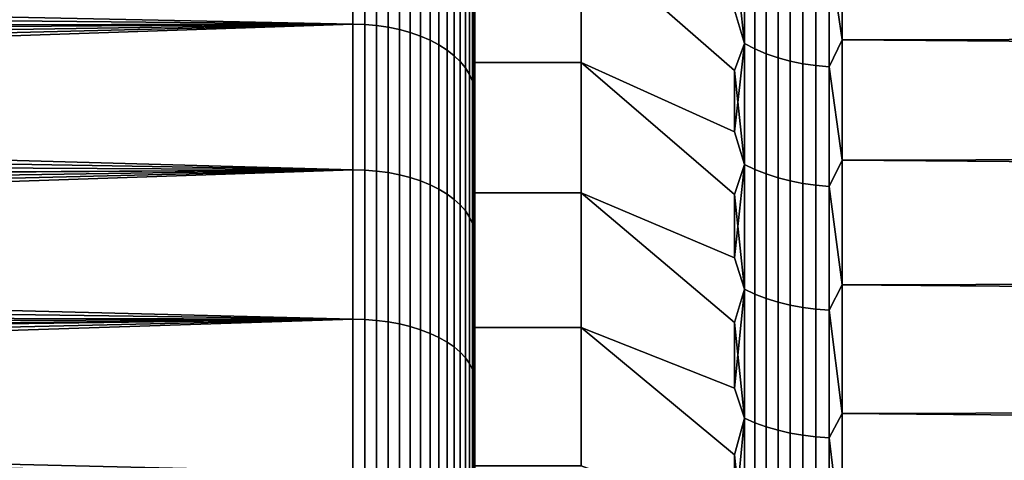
# Model space of a CAD drawing. Header units: metres. Extents: x -32 to 117, y -314 to 32.
# Tile 287 of 380: x 52.51 to 58.98, y 13.41 to 16.3. Entities that reach past the tile are written whole.
import ezdxf

# ---------------------------------------------------------------- set-up
doc = ezdxf.new("R2010")
doc.units = ezdxf.units.M
doc.layers.add('solid_24_501_064_XXX', color=7, linetype='CONTINUOUS')

msp = doc.modelspace()

# ---------------------------------------------------------------- linework, layer by layer
at = {"layer": 'solid_24_501_064_XXX'}
for points in [[(55.5, 16.846998, 32.857704), (55.5, 16.019812, 32.160271), (55.5, 18.628088, 32.179993), (55.5, 19.039337, 32.574673)], [(55.5, 16.846998, 71.142296), (55.5, 18.628136, 71.819962), (55.5, 18.208504, 72.206154), (55.5, 16.019812, 71.839729)], [(55.5, 16.019812, 32.160271), (55.5, 18.208456, 31.793804), (55.5, 18.628088, 32.179993)], [(55.5, 16.019812, 71.839729), (55.5, 18.208504, 72.206154), (55.5, 17.781036, 72.583344), (55.5, 15.162939, 72.502052)], [(55.5, 16.019812, 32.160271), (55.5, 15.162939, 31.49795), (55.5, 17.780989, 31.416611), (55.5, 18.208456, 31.793804)], [(55.5, 15.162939, 72.502052), (55.5, 17.781036, 72.583344), (55.5, 17.346195, 72.951118)], [(55.5, 15.162939, 31.49795), (55.5, 14.279572, 30.873165), (55.5, 17.346146, 31.048843), (55.5, 17.780989, 31.416611)], [(55.5, 15.162939, 72.502052), (55.5, 17.346195, 72.951118), (55.5, 16.903397, 73.309944), (55.5, 14.279572, 73.126831)], [(55.5, 14.279572, 30.873165), (55.5, 16.903345, 30.690018), (55.5, 17.346146, 31.048843)], [(28.628622, 16.098707, 74.909203), (54.700001, 16.270151, 74.787766), (54.700001, 17.197956, 74.095932), (28.420664, 16.330267, 74.74472)], [(30.418688, 16.771936, 29.578979), (30.166687, 17.035669, 29.778706), (54.700001, 17.197956, 29.904066), (54.700001, 16.270151, 29.212236)], [(54.777321, 16.267975, 74.784714), (54.777321, 17.195656, 74.092979), (54.700001, 17.197956, 74.095932), (54.700001, 16.270151, 74.787766)], [(54.777321, 17.195656, 29.907021), (54.777321, 16.267975, 29.215284), (54.700001, 16.270151, 29.212236), (54.700001, 17.197956, 29.904066)], [(54.777321, 17.195656, 74.092979), (54.777321, 16.267975, 74.784714), (54.855072, 16.261333, 74.775414), (54.855072, 17.188637, 74.083961)], [(54.777321, 16.267975, 29.215284), (54.777321, 17.195656, 29.907021), (54.855072, 17.188637, 29.91604), (54.855072, 16.261333, 29.224585)], [(54.855072, 17.188637, 74.083961), (54.855072, 16.261333, 74.775414), (54.931324, 16.250292, 74.759949), (54.931324, 17.176966, 74.068962)], [(54.855072, 16.261333, 29.224585), (54.855072, 17.188637, 29.91604), (54.931324, 17.176966, 29.931034), (54.931324, 16.250292, 29.240049)], [(54.931324, 17.176966, 74.068962), (54.931324, 16.250292, 74.759949), (55.005348, 16.234957, 74.738472), (55.005348, 17.160755, 74.048141)], [(54.931324, 16.250292, 29.240049), (54.931324, 17.176966, 29.931034), (55.005348, 17.160755, 29.95186), (55.005348, 16.234957, 29.261528)], [(55.005348, 17.160755, 74.048141), (55.005348, 16.234957, 74.738472), (55.076424, 16.215475, 74.711189), (55.076424, 17.140163, 74.021683)], [(55.005348, 16.234957, 29.261528), (55.005348, 17.160755, 29.95186), (55.076424, 17.140163, 29.978319), (55.076424, 16.215475, 29.288813)], [(55.076424, 17.140163, 74.021683), (55.076424, 16.215475, 74.711189), (55.143867, 16.192036, 74.67836), (55.143867, 17.115387, 73.989845)], [(55.076424, 16.215475, 29.288813), (55.076424, 17.140163, 29.978319), (55.143867, 17.115387, 30.010151), (55.143867, 16.192036, 29.321644)], [(55.143867, 17.115387, 73.989845), (55.143867, 16.192036, 74.67836), (55.207027, 16.164864, 74.640297), (55.207027, 17.086664, 73.95295)], [(55.143867, 16.192036, 29.321644), (55.143867, 17.115387, 30.010151), (55.207027, 17.086664, 30.047052), (55.207027, 16.164864, 29.359699)], [(55.207027, 17.086664, 73.95295), (55.207027, 16.164864, 74.640297), (55.265297, 16.134222, 74.597382), (55.265297, 17.054276, 73.911331)], [(55.207027, 16.164864, 29.359699), (55.207027, 17.086664, 30.047052), (55.265297, 17.054276, 30.088667), (55.265297, 16.134222, 29.402617)], [(55.265297, 17.054276, 73.911331), (55.265297, 16.134222, 74.597382), (55.318108, 16.100407, 74.550018), (55.318108, 17.018532, 73.86541)], [(55.265297, 16.134222, 29.402617), (55.265297, 17.054276, 30.088667), (55.318108, 17.018532, 30.13459), (55.318108, 16.100407, 29.449978)], [(55.318108, 17.018532, 73.86541), (55.318108, 16.100407, 74.550018), (55.364956, 16.063742, 74.498672), (55.364956, 16.979776, 73.81562)], [(55.318108, 16.100407, 29.449978), (55.318108, 17.018532, 30.13459), (55.364956, 16.979776, 30.184381), (55.364956, 16.063742, 29.501329)], [(55.364956, 16.979776, 73.81562), (55.364956, 16.063742, 74.498672), (55.405388, 16.024584, 74.443825), (55.405388, 16.938387, 73.762436)], [(55.364956, 16.063742, 29.501329), (55.364956, 16.979776, 30.184381), (55.405388, 16.938387, 30.23756), (55.405388, 16.024584, 29.556173)], [(55.405388, 16.938387, 73.762436), (55.405388, 16.024584, 74.443825), (55.439014, 15.983311, 74.386017), (55.439014, 16.894758, 73.706383)], [(55.405388, 16.024584, 29.556173), (55.405388, 16.938387, 30.23756), (55.439014, 16.894758, 30.293613), (55.439014, 15.983311, 29.613981)], [(55.439014, 16.894758, 73.706383), (55.439014, 15.983311, 74.386017), (55.465508, 15.940319, 74.325806), (55.465508, 16.849316, 73.648003)], [(55.439014, 15.983311, 29.613981), (55.439014, 16.894758, 30.293613), (55.465508, 16.849316, 30.351999), (55.465508, 15.940319, 29.674194)], [(55.5, 14.279572, 73.126831), (55.5, 16.903397, 73.309944), (55.5, 16.452881, 73.659653)], [(55.5, 14.279572, 30.873165), (55.5, 13.369637, 30.285915), (55.5, 16.452827, 30.340303), (55.5, 16.903345, 30.690018)], [(57.271427, 16.142897, 33.658108), (57.207108, 16.751152, 34.131012), (57.271427, 16.906803, 34.359756)], [(57.271427, 16.906803, 69.640244), (57.207108, 16.362803, 70.225273), (57.271427, 16.142897, 70.341896)], [(57.271427, 16.906803, 69.640244), (57.271427, 16.142897, 70.341896), (57.34071, 16.107777, 70.301987), (57.34071, 16.870022, 69.601868)], [(57.271427, 16.142897, 33.658108), (57.271427, 16.906803, 34.359756), (57.34071, 16.870022, 34.398136), (57.34071, 16.107777, 33.698009)], [(57.827667, 16.747517, 69.474045), (57.914215, 16.167145, 70.007317), (57.914215, 16.926891, 69.295097)], [(57.827667, 16.747517, 34.525955), (57.914215, 16.926891, 34.704903), (57.914215, 16.167145, 33.992683)], [(62.30183, 16.937359, 34.715157), (62.30183, 16.177437, 34.00193), (57.914215, 16.167145, 33.992683), (57.914215, 16.926891, 34.704903)], [(62.30183, 16.133116, 70.037811), (62.30183, 16.894791, 69.326454), (57.914215, 16.926891, 69.295097), (57.914215, 16.167145, 70.007317)], [(55.465508, 16.849316, 73.648003), (55.465508, 15.940319, 74.325806), (55.484612, 15.896024, 74.263763), (55.484612, 16.802494, 73.587845)], [(55.465508, 15.940319, 29.674194), (55.465508, 16.849316, 30.351999), (55.484612, 16.802494, 30.412155), (55.484612, 15.896024, 29.736233)], [(56.200001, 16.847328, 32.857964), (56.200001, 16.019726, 32.160183), (55.5, 16.019812, 32.160271), (55.5, 16.846998, 32.857704)], [(56.200001, 16.847328, 71.142036), (55.5, 16.846998, 71.142296), (55.5, 16.019812, 71.839729), (56.200001, 16.019726, 71.839821)], [(57.207108, 15.966877, 33.426884), (57.207108, 15.563559, 33.087639), (56.200001, 16.019726, 32.160183), (56.200001, 16.847328, 32.857964)], [(57.271427, 16.142897, 33.658108), (57.207108, 15.966877, 33.426884), (56.200001, 16.847328, 32.857964), (57.207108, 16.362803, 33.774727)], [(57.207108, 15.563559, 70.912361), (57.207108, 15.966877, 70.57312), (56.200001, 16.847328, 71.142036), (56.200001, 16.019726, 71.839821)], [(57.271427, 16.142897, 70.341896), (57.207108, 16.362803, 70.225273), (56.200001, 16.847328, 71.142036), (57.207108, 15.966877, 70.57312)], [(57.34071, 16.870022, 69.601868), (57.34071, 16.107777, 70.301987), (57.414364, 16.076784, 70.266777), (57.414364, 16.837563, 69.568001)], [(57.34071, 16.107777, 33.698009), (57.34071, 16.870022, 34.398136), (57.414364, 16.837563, 34.432003), (57.414364, 16.076784, 33.733223)], [(57.414364, 16.837563, 69.568001), (57.414364, 16.076784, 70.266777), (57.491833, 16.050156, 70.236519), (57.491833, 16.809673, 69.538902)], [(57.414364, 16.076784, 33.733223), (57.414364, 16.837563, 34.432003), (57.491833, 16.809673, 34.461102), (57.491833, 16.050156, 33.763481)], [(30.667101, 16.505621, 29.38221), (30.418688, 16.771936, 29.578979), (54.700001, 16.270151, 29.212236)], [(55.484612, 16.802494, 73.587845), (55.484612, 15.896024, 74.263763), (55.496147, 15.850854, 74.2005), (55.496147, 16.754749, 73.526505)], [(55.484612, 15.896024, 29.736233), (55.484612, 16.802494, 30.412155), (55.496147, 16.754749, 30.473499), (55.496147, 15.850854, 29.799498)], [(55.496147, 16.754749, 73.526505), (55.496147, 15.850854, 74.2005), (55.5, 16.452881, 73.659653)], [(55.496147, 16.754749, 30.473499), (55.5, 16.452827, 30.340303), (55.5, 15.995195, 30.000162)], [(55.496147, 15.850854, 29.799498), (55.496147, 16.754749, 30.473499), (55.5, 15.995195, 30.000162)], [(57.271427, 16.142897, 33.658108), (57.207108, 16.362803, 33.774727), (57.207108, 16.751152, 34.131012)], [(57.491833, 16.809673, 69.538902), (57.491833, 16.050156, 70.236519), (57.572521, 16.028093, 70.211449), (57.572521, 16.786568, 69.514793)], [(57.491833, 16.050156, 33.763481), (57.491833, 16.809673, 34.461102), (57.572521, 16.786568, 34.48521), (57.572521, 16.028093, 33.788548)], [(57.572521, 16.786568, 69.514793), (57.572521, 16.028093, 70.211449), (57.655815, 16.010765, 70.191765), (57.655815, 16.768419, 69.495857)], [(57.572521, 16.028093, 33.788548), (57.572521, 16.786568, 34.48521), (57.655815, 16.768419, 34.504143), (57.655815, 16.010765, 33.808235)], [(57.655815, 16.768419, 69.495857), (57.655815, 16.010765, 70.191765), (57.741081, 15.998305, 70.177605), (57.741081, 16.755369, 69.482239)], [(57.655815, 16.010765, 33.808235), (57.655815, 16.768419, 34.504143), (57.741081, 16.755369, 34.517761), (57.741081, 15.998305, 33.822395)], [(57.741081, 16.755369, 69.482239), (57.741081, 15.998305, 70.177605), (57.827667, 15.990808, 70.16909), (57.827667, 16.747517, 69.474045)], [(57.741081, 15.998305, 33.822395), (57.741081, 16.755369, 34.517761), (57.827667, 16.747517, 34.525955), (57.827667, 15.990808, 33.830914)], [(57.827667, 16.747517, 69.474045), (57.827667, 15.990808, 70.16909), (57.914215, 16.167145, 70.007317)], [(57.827667, 15.990808, 33.830914), (57.827667, 16.747517, 34.525955), (57.914215, 16.167145, 33.992683)], [(30.911148, 16.237677, 29.189085), (30.667101, 16.505621, 29.38221), (54.700001, 16.270151, 29.212236)], [(55.496147, 15.850854, 74.2005), (55.5, 15.995249, 73.999802), (55.5, 16.452881, 73.659653)], [(55.5, 14.279572, 73.126831), (55.5, 16.452881, 73.659653), (55.5, 15.995249, 73.999802), (55.5, 13.369637, 73.714081)], [(55.5, 13.369637, 30.285915), (55.5, 15.995195, 30.000162), (55.5, 16.452827, 30.340303)], [(28.628622, 16.098707, 74.909203), (28.832779, 15.866693, 75.070503), (54.700001, 16.270151, 74.787766)], [(28.832779, 15.866693, 75.070503), (29.032629, 15.634526, 75.228462), (54.700001, 16.270151, 74.787766)], [(29.032629, 15.634526, 75.228462), (29.228163, 15.402287, 75.383102), (54.700001, 16.270151, 74.787766)], [(29.419512, 15.169988, 75.534477), (54.700001, 15.314549, 75.440659), (54.700001, 16.270151, 74.787766), (29.228163, 15.402287, 75.383102)], [(31.150051, 15.969089, 29.000257), (30.911148, 16.237677, 29.189085), (54.700001, 16.270151, 29.212236), (54.700001, 15.314549, 28.55934)], [(54.777321, 15.3125, 75.437523), (54.777321, 16.267975, 74.784714), (54.700001, 16.270151, 74.787766), (54.700001, 15.314549, 75.440659)], [(54.777321, 16.267975, 29.215284), (54.777321, 15.3125, 28.562473), (54.700001, 15.314549, 28.55934), (54.700001, 16.270151, 29.212236)], [(54.777321, 16.267975, 74.784714), (54.777321, 15.3125, 75.437523), (54.855072, 15.30625, 75.427956), (54.855072, 16.261333, 74.775414)], [(54.777321, 15.3125, 28.562473), (54.777321, 16.267975, 29.215284), (54.855072, 16.261333, 29.224585), (54.855072, 15.30625, 28.572041)], [(54.855072, 16.261333, 74.775414), (54.855072, 15.30625, 75.427956), (54.931324, 15.295856, 75.412048), (54.931324, 16.250292, 74.759949)], [(54.855072, 15.30625, 28.572041), (54.855072, 16.261333, 29.224585), (54.931324, 16.250292, 29.240049), (54.931324, 15.295856, 28.587948)], [(54.931324, 16.250292, 74.759949), (54.931324, 15.295856, 75.412048), (55.005348, 15.281422, 75.389954), (55.005348, 16.234957, 74.738472)], [(54.931324, 15.295856, 28.587948), (54.931324, 16.250292, 29.240049), (55.005348, 16.234957, 29.261528), (55.005348, 15.281422, 28.610043)], [(55.005348, 16.234957, 74.738472), (55.005348, 15.281422, 75.389954), (55.076424, 15.263084, 75.361893), (55.076424, 16.215475, 74.711189)], [(55.005348, 15.281422, 28.610043), (55.005348, 16.234957, 29.261528), (55.076424, 16.215475, 29.288813), (55.076424, 15.263084, 28.638111)], [(55.076424, 16.215475, 74.711189), (55.076424, 15.263084, 75.361893), (55.143867, 15.241021, 75.328117), (55.143867, 16.192036, 74.67836)], [(55.076424, 15.263084, 28.638111), (55.076424, 16.215475, 29.288813), (55.143867, 16.192036, 29.321644), (55.143867, 15.241021, 28.671881)], [(55.143867, 16.192036, 74.67836), (55.143867, 15.241021, 75.328117), (55.207027, 15.215446, 75.288971), (55.207027, 16.164864, 74.640297)], [(55.143867, 15.241021, 28.671881), (55.143867, 16.192036, 29.321644), (55.207027, 16.164864, 29.359699), (55.207027, 15.215446, 28.711027)], [(57.827667, 15.990808, 70.16909), (57.914215, 15.37746, 70.686188), (57.914215, 16.167145, 70.007317)], [(57.827667, 15.990808, 33.830914), (57.914215, 16.167145, 33.992683), (57.914215, 15.37746, 33.313808)], [(62.30183, 16.177437, 34.00193), (62.30183, 15.387515, 33.322086), (57.914215, 15.37746, 33.313808), (57.914215, 16.167145, 33.992683)], [(62.30183, 15.341524, 70.715706), (62.30183, 16.133116, 70.037811), (57.914215, 16.167145, 70.007317), (57.914215, 15.37746, 70.686188)], [(55.207027, 16.164864, 74.640297), (55.207027, 15.215446, 75.288971), (55.265297, 15.186603, 75.244827), (55.265297, 16.134222, 74.597382)], [(55.207027, 15.215446, 28.711027), (55.207027, 16.164864, 29.359699), (55.265297, 16.134222, 29.402617), (55.265297, 15.186603, 28.755173)], [(55.265297, 16.134222, 74.597382), (55.265297, 15.186603, 75.244827), (55.318108, 15.154774, 75.196106), (55.318108, 16.100407, 74.550018)], [(55.265297, 15.186603, 28.755173), (55.265297, 16.134222, 29.402617), (55.318108, 16.100407, 29.449978), (55.318108, 15.154774, 28.803892)], [(57.271427, 15.349899, 32.98951), (57.207108, 15.966877, 33.426884), (57.271427, 16.142897, 33.658108)], [(57.271427, 16.142897, 70.341896), (57.207108, 15.966877, 70.57312), (57.207108, 15.563559, 70.912361)], [(57.271427, 16.142897, 70.341896), (57.207108, 15.563559, 70.912361), (57.271427, 15.349899, 71.01049)], [(57.271427, 16.142897, 70.341896), (57.271427, 15.349899, 71.01049), (57.34071, 15.316504, 70.969131), (57.34071, 16.107777, 70.301987)], [(57.271427, 15.349899, 32.98951), (57.271427, 16.142897, 33.658108), (57.34071, 16.107777, 33.698009), (57.34071, 15.316504, 33.030869)], [(57.34071, 16.107777, 70.301987), (57.34071, 15.316504, 70.969131), (57.414364, 15.287035, 70.932632), (57.414364, 16.076784, 70.266777)], [(57.34071, 15.316504, 33.030869), (57.34071, 16.107777, 33.698009), (57.414364, 16.076784, 33.733223), (57.414364, 15.287035, 33.067364)], [(55.318108, 16.100407, 74.550018), (55.318108, 15.154774, 75.196106), (55.364956, 15.120263, 75.143288), (55.364956, 16.063742, 74.498672)], [(55.318108, 15.154774, 28.803892), (55.318108, 16.100407, 29.449978), (55.364956, 16.063742, 29.501329), (55.364956, 15.120263, 28.856714)], [(55.364956, 16.063742, 74.498672), (55.364956, 15.120263, 75.143288), (55.405388, 15.083405, 75.086868), (55.405388, 16.024584, 74.443825)], [(55.364956, 15.120263, 28.856714), (55.364956, 16.063742, 29.501329), (55.405388, 16.024584, 29.556173), (55.405388, 15.083405, 28.91313)], [(57.414364, 16.076784, 70.266777), (57.414364, 15.287035, 70.932632), (57.491833, 15.261714, 70.901276), (57.491833, 16.050156, 70.236519)], [(57.414364, 15.287035, 33.067364), (57.414364, 16.076784, 33.733223), (57.491833, 16.050156, 33.763481), (57.491833, 15.261714, 33.098724)], [(57.491833, 16.050156, 70.236519), (57.491833, 15.261714, 70.901276), (57.572521, 15.240735, 70.87529), (57.572521, 16.028093, 70.211449)], [(57.491833, 15.261714, 33.098724), (57.491833, 16.050156, 33.763481), (57.572521, 16.028093, 33.788548), (57.572521, 15.240735, 33.124706)], [(55.405388, 16.024584, 74.443825), (55.405388, 15.083405, 75.086868), (55.439014, 15.044556, 75.027405), (55.439014, 15.983311, 74.386017)], [(55.405388, 15.083405, 28.91313), (55.405388, 16.024584, 29.556173), (55.439014, 15.983311, 29.613981), (55.439014, 15.044556, 28.972593)], [(55.439014, 15.983311, 74.386017), (55.439014, 15.044556, 75.027405), (55.465508, 15.004088, 74.965469), (55.465508, 15.940319, 74.325806)], [(55.439014, 15.044556, 28.972593), (55.439014, 15.983311, 29.613981), (55.465508, 15.940319, 29.674194), (55.465508, 15.004088, 29.034533)], [(55.496147, 15.850854, 74.2005), (55.5, 15.531077, 74.329926), (55.5, 15.995249, 73.999802)], [(55.496147, 15.850854, 29.799498), (55.5, 15.995195, 30.000162), (55.5, 15.531022, 29.670036)], [(56.200001, 16.019726, 32.160183), (56.200001, 15.163138, 31.498068), (55.5, 15.162939, 31.49795), (55.5, 16.019812, 32.160271)], [(56.200001, 15.163138, 72.50193), (56.200001, 16.019726, 71.839821), (55.5, 16.019812, 71.839729), (55.5, 15.162939, 72.502052)], [(55.5, 13.369637, 73.714081), (55.5, 15.995249, 73.999802), (55.5, 15.531077, 74.329926), (55.5, 12.436442, 74.261726)], [(55.5, 13.369637, 30.285915), (55.5, 12.436442, 29.738276), (55.5, 15.531022, 29.670036), (55.5, 15.995195, 30.000162)], [(57.207108, 15.153034, 32.757149), (57.207108, 14.735495, 32.435566), (56.200001, 15.163138, 31.498068), (56.200001, 16.019726, 32.160183)], [(57.271427, 15.349899, 32.98951), (57.207108, 15.153034, 32.757149), (56.200001, 16.019726, 32.160183), (57.207108, 15.563559, 33.087639)], [(57.207108, 14.735495, 71.56443), (57.207108, 15.153034, 71.242851), (56.200001, 16.019726, 71.839821), (56.200001, 15.163138, 72.50193)], [(57.271427, 15.349899, 71.01049), (57.207108, 15.563559, 70.912361), (56.200001, 16.019726, 71.839821), (57.207108, 15.153034, 71.242851)], [(57.572521, 16.028093, 70.211449), (57.572521, 15.240735, 70.87529), (57.655815, 15.224259, 70.854889), (57.655815, 16.010765, 70.191765)], [(57.572521, 15.240735, 33.124706), (57.572521, 16.028093, 33.788548), (57.655815, 16.010765, 33.808235), (57.655815, 15.224259, 33.145111)], [(57.655815, 16.010765, 70.191765), (57.655815, 15.224259, 70.854889), (57.741081, 15.212411, 70.840218), (57.741081, 15.998305, 70.177605)], [(57.655815, 15.224259, 33.145111), (57.655815, 16.010765, 33.808235), (57.741081, 15.998305, 33.822395), (57.741081, 15.212411, 33.159786)], [(57.741081, 15.998305, 70.177605), (57.741081, 15.212411, 70.840218), (57.827667, 15.205281, 70.831383), (57.827667, 15.990808, 70.16909)], [(57.741081, 15.212411, 33.159786), (57.741081, 15.998305, 33.822395), (57.827667, 15.990808, 33.830914), (57.827667, 15.205281, 33.168617)], [(57.827667, 15.990808, 70.16909), (57.827667, 15.205281, 70.831383), (57.914215, 15.37746, 70.686188)], [(57.827667, 15.205281, 33.168617), (57.827667, 15.990808, 33.830914), (57.914215, 15.37746, 33.313808)], [(31.383032, 15.700872, 28.816328), (31.150051, 15.969089, 29.000257), (54.700001, 15.314549, 28.55934)], [(55.465508, 15.940319, 74.325806), (55.465508, 15.004088, 74.965469), (55.484612, 14.962396, 74.901649), (55.484612, 15.896024, 74.263763)], [(55.465508, 15.004088, 29.034533), (55.465508, 15.940319, 29.674194), (55.484612, 15.896024, 29.736233), (55.484612, 14.962396, 29.098349)], [(57.271427, 15.349899, 32.98951), (57.207108, 15.563559, 33.087639), (57.207108, 15.966877, 33.426884)], [(55.484612, 15.896024, 74.263763), (55.484612, 14.962396, 74.901649), (55.496147, 14.919878, 74.836571), (55.496147, 15.850854, 74.2005)], [(55.484612, 14.962396, 29.098349), (55.484612, 15.896024, 29.736233), (55.496147, 15.850854, 29.799498), (55.496147, 14.919878, 29.163427)], [(55.496147, 15.850854, 74.2005), (55.496147, 14.919878, 74.836571), (55.5, 15.531077, 74.329926)], [(55.496147, 15.850854, 29.799498), (55.5, 15.531022, 29.670036), (55.5, 15.059822, 29.349604)], [(55.496147, 14.919878, 29.163427), (55.496147, 15.850854, 29.799498), (55.5, 15.059822, 29.349604)], [(31.609312, 15.434071, 28.637863), (31.383032, 15.700872, 28.816328), (54.700001, 15.314549, 28.55934)], [(55.496147, 14.919878, 74.836571), (55.5, 15.059878, 74.65036), (55.5, 15.531077, 74.329926)], [(55.5, 12.436442, 74.261726), (55.5, 15.531077, 74.329926), (55.5, 15.059878, 74.65036)], [(55.5, 12.436442, 29.738276), (55.5, 11.480012, 29.23033), (55.5, 15.059822, 29.349604), (55.5, 15.531022, 29.670036)], [(31.828936, 15.16874, 28.464722), (31.609312, 15.434071, 28.637863), (54.700001, 15.314549, 28.55934)], [(57.271427, 14.529241, 32.355171), (57.207108, 15.153034, 32.757149), (57.271427, 15.349899, 32.98951)], [(57.271427, 15.349899, 71.01049), (57.207108, 15.153034, 71.242851), (57.207108, 14.735495, 71.56443)], [(57.271427, 15.349899, 71.01049), (57.207108, 14.735495, 71.56443), (57.271427, 14.529241, 71.644829)], [(57.271427, 15.349899, 71.01049), (57.271427, 14.529241, 71.644829), (57.34071, 14.497631, 71.602089), (57.34071, 15.316504, 70.969131)], [(57.271427, 14.529241, 32.355171), (57.271427, 15.349899, 32.98951), (57.34071, 15.316504, 33.030869), (57.34071, 14.497631, 32.397907)], [(57.827667, 15.205281, 70.831383), (57.914215, 14.559301, 71.33046), (57.914215, 15.37746, 70.686188)], [(57.827667, 15.205281, 33.168617), (57.914215, 15.37746, 33.313808), (57.914215, 14.559301, 32.669537)], [(62.30183, 15.387515, 33.322086), (62.30183, 14.569057, 32.676891), (57.914215, 14.559301, 32.669537), (57.914215, 15.37746, 33.313808)], [(62.30183, 14.521484, 71.358887), (62.30183, 15.341524, 70.715706), (57.914215, 15.37746, 70.686188), (57.914215, 14.559301, 71.33046)], [(29.419512, 15.169988, 75.534477), (29.606804, 14.937637, 75.682632), (54.700001, 15.314549, 75.440659)], [(29.606804, 14.937637, 75.682632), (29.790165, 14.705242, 75.827629), (54.700001, 15.314549, 75.440659)], [(29.790165, 14.705242, 75.827629), (29.969723, 14.472809, 75.969521), (54.700001, 15.314549, 75.440659)], [(30.145609, 14.240342, 76.108353), (54.700001, 14.332783, 76.053513), (54.700001, 15.314549, 75.440659), (29.969723, 14.472809, 75.969521)], [(32.042789, 14.903907, 28.296127), (31.828936, 15.16874, 28.464722), (54.700001, 15.314549, 28.55934), (54.700001, 14.332783, 27.946489)], [(54.777321, 14.330864, 76.050293), (54.777321, 15.3125, 75.437523), (54.700001, 15.314549, 75.440659), (54.700001, 14.332783, 76.053513)], [(54.777321, 15.3125, 28.562473), (54.777321, 14.330864, 27.949707), (54.700001, 14.332783, 27.946489), (54.700001, 15.314549, 28.55934)], [(54.777321, 15.3125, 75.437523), (54.777321, 14.330864, 76.050293), (54.855072, 14.325014, 76.040474), (54.855072, 15.30625, 75.427956)], [(54.777321, 14.330864, 27.949707), (54.777321, 15.3125, 28.562473), (54.855072, 15.30625, 28.572041), (54.855072, 14.325014, 27.959524)], [(54.855072, 15.30625, 75.427956), (54.855072, 14.325014, 76.040474), (54.931324, 14.315288, 76.024155), (54.931324, 15.295856, 75.412048)], [(54.855072, 14.325014, 27.959524), (54.855072, 15.30625, 28.572041), (54.931324, 15.295856, 28.587948), (54.931324, 14.315288, 27.975847)], [(54.931324, 15.295856, 75.412048), (54.931324, 14.315288, 76.024155), (55.005348, 14.301779, 76.00148), (55.005348, 15.281422, 75.389954)], [(54.931324, 14.315288, 27.975847), (54.931324, 15.295856, 28.587948), (55.005348, 15.281422, 28.610043), (55.005348, 14.301779, 27.998518)], [(55.005348, 15.281422, 75.389954), (55.005348, 14.301779, 76.00148), (55.076424, 14.284616, 75.972679), (55.076424, 15.263084, 75.361893)], [(55.005348, 14.301779, 27.998518), (55.005348, 15.281422, 28.610043), (55.076424, 15.263084, 28.638111), (55.076424, 14.284616, 28.027321)], [(55.076424, 15.263084, 75.361893), (55.076424, 14.284616, 75.972679), (55.143867, 14.263968, 75.938026), (55.143867, 15.241021, 75.328117)], [(55.076424, 14.284616, 28.027321), (55.076424, 15.263084, 28.638111), (55.143867, 15.241021, 28.671881), (55.143867, 14.263968, 28.061974)], [(57.34071, 15.316504, 70.969131), (57.34071, 14.497631, 71.602089), (57.414364, 14.469737, 71.564377), (57.414364, 15.287035, 70.932632)], [(57.34071, 14.497631, 32.397907), (57.34071, 15.316504, 33.030869), (57.414364, 15.287035, 33.067364), (57.414364, 14.469737, 32.435623)], [(57.414364, 15.287035, 70.932632), (57.414364, 14.469737, 71.564377), (57.491833, 14.445769, 71.531967), (57.491833, 15.261714, 70.901276)], [(57.414364, 14.469737, 32.435623), (57.414364, 15.287035, 33.067364), (57.491833, 15.261714, 33.098724), (57.491833, 14.445769, 32.468029)], [(57.491833, 15.261714, 70.901276), (57.491833, 14.445769, 71.531967), (57.572521, 14.425913, 71.505119), (57.572521, 15.240735, 70.87529)], [(57.491833, 14.445769, 32.468029), (57.491833, 15.261714, 33.098724), (57.572521, 15.240735, 33.124706), (57.572521, 14.425913, 32.494877)], [(55.143867, 15.241021, 75.328117), (55.143867, 14.263968, 75.938026), (55.207027, 14.240031, 75.897858), (55.207027, 15.215446, 75.288971)], [(55.143867, 14.263968, 28.061974), (55.143867, 15.241021, 28.671881), (55.207027, 15.215446, 28.711027), (55.207027, 14.240031, 28.102144)], [(55.207027, 15.215446, 75.288971), (55.207027, 14.240031, 75.897858), (55.265297, 14.213038, 75.852554), (55.265297, 15.186603, 75.244827)], [(55.207027, 14.240031, 28.102144), (55.207027, 15.215446, 28.711027), (55.265297, 15.186603, 28.755173), (55.265297, 14.213038, 28.147444)], [(57.572521, 15.240735, 70.87529), (57.572521, 14.425913, 71.505119), (57.655815, 14.410317, 71.484032), (57.655815, 15.224259, 70.854889)], [(57.572521, 14.425913, 32.494877), (57.572521, 15.240735, 33.124706), (57.655815, 15.224259, 33.145111), (57.655815, 14.410317, 32.515965)], [(57.655815, 15.224259, 70.854889), (57.655815, 14.410317, 71.484032), (57.741081, 14.399103, 71.468872), (57.741081, 15.212411, 70.840218)], [(57.655815, 14.410317, 32.515965), (57.655815, 15.224259, 33.145111), (57.741081, 15.212411, 33.159786), (57.741081, 14.399103, 32.531128)], [(57.741081, 15.212411, 70.840218), (57.741081, 14.399103, 71.468872), (57.827667, 14.392354, 71.459747), (57.827667, 15.205281, 70.831383)], [(57.741081, 14.399103, 32.531128), (57.741081, 15.212411, 33.159786), (57.827667, 15.205281, 33.168617), (57.827667, 14.392354, 32.540253)], [(57.827667, 15.205281, 70.831383), (57.827667, 14.392354, 71.459747), (57.914215, 14.559301, 71.33046)], [(57.827667, 14.392354, 32.540253), (57.827667, 15.205281, 33.168617), (57.914215, 14.559301, 32.669537)], [(55.265297, 15.186603, 75.244827), (55.265297, 14.213038, 75.852554), (55.318108, 14.183249, 75.802567), (55.318108, 15.154774, 75.196106)], [(55.265297, 14.213038, 28.147444), (55.265297, 15.186603, 28.755173), (55.318108, 15.154774, 28.803892), (55.318108, 14.183249, 28.197437)], [(55.318108, 15.154774, 75.196106), (55.318108, 14.183249, 75.802567), (55.364956, 14.150951, 75.74836), (55.364956, 15.120263, 75.143288)], [(55.318108, 14.183249, 28.197437), (55.318108, 15.154774, 28.803892), (55.364956, 15.120263, 28.856714), (55.364956, 14.150951, 28.25164)], [(56.200001, 15.163138, 31.498068), (56.200001, 14.279262, 30.87294), (55.5, 14.279572, 30.873165), (55.5, 15.162939, 31.49795)], [(56.200001, 14.279262, 73.12706), (56.200001, 15.163138, 72.50193), (55.5, 15.162939, 72.502052), (55.5, 14.279572, 73.126831)], [(57.207108, 14.311132, 32.123047), (57.207108, 13.880144, 31.819727), (56.200001, 14.279262, 30.87294), (56.200001, 15.163138, 31.498068)], [(57.271427, 14.529241, 32.355171), (57.207108, 14.311132, 32.123047), (56.200001, 15.163138, 31.498068), (57.207108, 14.735495, 32.435566)], [(57.207108, 13.880144, 72.180275), (57.207108, 14.311131, 71.876953), (56.200001, 15.163138, 72.50193), (56.200001, 14.279262, 73.12706)], [(57.271427, 14.529241, 71.644829), (57.207108, 14.735495, 71.56443), (56.200001, 15.163138, 72.50193), (57.207108, 14.311131, 71.876953)], [(57.271427, 14.529241, 32.355171), (57.207108, 14.735495, 32.435566), (57.207108, 15.153034, 32.757149)], [(55.364956, 15.120263, 75.143288), (55.364956, 14.150951, 75.74836), (55.405388, 14.116456, 75.690468), (55.405388, 15.083405, 75.086868)], [(55.364956, 14.150951, 28.25164), (55.364956, 15.120263, 28.856714), (55.405388, 15.083405, 28.91313), (55.405388, 14.116456, 28.30953)], [(55.405388, 15.083405, 75.086868), (55.405388, 14.116456, 75.690468), (55.439014, 14.080096, 75.629448), (55.439014, 15.044556, 75.027405)], [(55.405388, 14.116456, 28.30953), (55.405388, 15.083405, 28.91313), (55.439014, 15.044556, 28.972593), (55.439014, 14.080096, 28.370548)], [(55.439014, 15.044556, 75.027405), (55.439014, 14.080096, 75.629448), (55.465508, 14.042224, 75.565895), (55.465508, 15.004088, 74.965469)], [(55.439014, 14.080096, 28.370548), (55.439014, 15.044556, 28.972593), (55.465508, 15.004088, 29.034533), (55.465508, 14.042224, 28.434107)], [(55.465508, 15.004088, 74.965469), (55.465508, 14.042224, 75.565895), (55.484612, 14.003203, 75.500412), (55.484612, 14.962396, 74.901649)], [(55.465508, 14.042224, 28.434107), (55.465508, 15.004088, 29.034533), (55.484612, 14.962396, 29.098349), (55.484612, 14.003203, 28.499592)], [(55.496147, 14.919878, 74.836571), (55.5, 14.58169, 74.961105), (55.5, 15.059878, 74.65036)], [(55.496147, 14.919878, 29.163427), (55.5, 15.059822, 29.349604), (55.5, 14.581632, 29.038858)], [(55.5, 12.436442, 74.261726), (55.5, 15.059878, 74.65036), (55.5, 14.58169, 74.961105), (55.5, 11.480012, 74.769669)], [(55.5, 11.480012, 29.23033), (55.5, 14.581632, 29.038858), (55.5, 15.059822, 29.349604)], [(55.484612, 14.962396, 74.901649), (55.484612, 14.003203, 75.500412), (55.496147, 13.963412, 75.433632), (55.496147, 14.919878, 74.836571)], [(55.484612, 14.003203, 28.499592), (55.484612, 14.962396, 29.098349), (55.496147, 14.919878, 29.163427), (55.496147, 13.963412, 28.56637)], [(32.250877, 14.639646, 28.132013), (32.042789, 14.903907, 28.296127), (54.700001, 14.332783, 27.946489)], [(55.496147, 14.919878, 74.836571), (55.496147, 13.963412, 75.433632), (55.5, 14.58169, 74.961105)], [(55.496147, 14.919878, 29.163427), (55.5, 14.581632, 29.038858), (55.5, 14.097085, 28.738205)], [(55.496147, 13.963412, 28.56637), (55.496147, 14.919878, 29.163427), (55.5, 14.097085, 28.738205)], [(32.453205, 14.37604, 27.972319), (32.250877, 14.639646, 28.132013), (54.700001, 14.332783, 27.946489)], [(55.496147, 13.963412, 75.433632), (55.5, 14.097144, 75.261757), (55.5, 14.58169, 74.961105)], [(55.5, 11.480012, 74.769669), (55.5, 14.58169, 74.961105), (55.5, 14.097144, 75.261757), (55.5, 10.503698, 75.236221)], [(55.5, 11.480012, 29.23033), (55.5, 10.503698, 28.763779), (55.5, 14.097085, 28.738205), (55.5, 14.581632, 29.038858)], [(57.827667, 14.392354, 71.459747), (57.914215, 13.714181, 71.938934), (57.914215, 14.559301, 71.33046)], [(57.827667, 14.392354, 32.540253), (57.914215, 14.559301, 32.669537), (57.914215, 13.714181, 32.061062)], [(62.30183, 14.569057, 32.676891), (62.30183, 13.723576, 32.067528), (57.914215, 13.714181, 32.061062), (57.914215, 14.559301, 32.669537)], [(62.30183, 13.67451, 71.966164), (62.30183, 14.521484, 71.358887), (57.914215, 14.559301, 71.33046), (57.914215, 13.714181, 71.938934)], [(57.271427, 13.682399, 31.756231), (57.207108, 14.311132, 32.123047), (57.271427, 14.529241, 32.355171)], [(57.271427, 14.529241, 71.644829), (57.207108, 14.311131, 71.876953), (57.207108, 13.880144, 72.180275)], [(57.271427, 14.529241, 71.644829), (57.207108, 13.880144, 72.180275), (57.271427, 13.682399, 72.243767)], [(57.271427, 14.529241, 71.644829), (57.271427, 13.682399, 72.243767), (57.34071, 13.652632, 72.19973), (57.34071, 14.497631, 71.602089)], [(57.271427, 13.682399, 31.756231), (57.271427, 14.529241, 32.355171), (57.34071, 14.497631, 32.397907), (57.34071, 13.652632, 31.800274)], [(57.34071, 14.497631, 71.602089), (57.34071, 13.652632, 72.19973), (57.414364, 13.626364, 72.160858), (57.414364, 14.469737, 71.564377)], [(57.34071, 13.652632, 31.800274), (57.34071, 14.497631, 32.397907), (57.414364, 14.469737, 32.435623), (57.414364, 13.626364, 31.83914)], [(57.414364, 14.469737, 71.564377), (57.414364, 13.626364, 72.160858), (57.491833, 13.603793, 72.127464), (57.491833, 14.445769, 71.531967)], [(57.414364, 13.626364, 31.83914), (57.414364, 14.469737, 32.435623), (57.491833, 14.445769, 32.468029), (57.491833, 13.603793, 31.872534)], [(57.491833, 14.445769, 71.531967), (57.491833, 13.603793, 72.127464), (57.572521, 13.585093, 72.0998), (57.572521, 14.425913, 71.505119)], [(57.491833, 13.603793, 31.872534), (57.491833, 14.445769, 32.468029), (57.572521, 14.425913, 32.494877), (57.572521, 13.585093, 31.9002)], [(57.572521, 14.425913, 71.505119), (57.572521, 13.585093, 72.0998), (57.655815, 13.570407, 72.078072), (57.655815, 14.410317, 71.484032)], [(57.572521, 13.585093, 31.9002), (57.572521, 14.425913, 32.494877), (57.655815, 14.410317, 32.515965), (57.655815, 13.570407, 31.921928)], [(32.649765, 14.11317, 27.81698), (32.453205, 14.37604, 27.972319), (54.700001, 14.332783, 27.946489)], [(57.655815, 14.410317, 71.484032), (57.655815, 13.570407, 72.078072), (57.741081, 13.559846, 72.062447), (57.741081, 14.399103, 71.468872)], [(57.655815, 13.570407, 31.921928), (57.655815, 14.410317, 32.515965), (57.741081, 14.399103, 32.531128), (57.741081, 13.559846, 31.937555)], [(57.741081, 14.399103, 71.468872), (57.741081, 13.559846, 72.062447), (57.827667, 13.553491, 72.05304), (57.827667, 14.392354, 71.459747)], [(57.741081, 13.559846, 31.937555), (57.741081, 14.399103, 32.531128), (57.827667, 14.392354, 32.540253), (57.827667, 13.553491, 31.946959)], [(57.827667, 14.392354, 71.459747), (57.827667, 13.553491, 72.05304), (57.914215, 13.714181, 71.938934)], [(57.827667, 13.553491, 31.946959), (57.827667, 14.392354, 32.540253), (57.914215, 13.714181, 32.061062)], [(30.145609, 14.240342, 76.108353), (30.31786, 14.007873, 76.244164), (54.700001, 14.332783, 76.053513)], [(30.31786, 14.007873, 76.244164), (30.486097, 13.775576, 76.376907), (54.700001, 14.332783, 76.053513)], [(30.486097, 13.775576, 76.376907), (30.65037, 13.543479, 76.506615), (54.700001, 14.332783, 76.053513)], [(30.810802, 13.311581, 76.633347), (54.700001, 13.326529, 76.625267), (54.700001, 14.332783, 76.053513), (30.65037, 13.543479, 76.506615)], [(32.840561, 13.851114, 27.665937), (32.649765, 14.11317, 27.81698), (54.700001, 14.332783, 27.946489), (54.700001, 13.326529, 27.374735)], [(54.777321, 13.324744, 76.621971), (54.777321, 14.330864, 76.050293), (54.700001, 14.332783, 76.053513), (54.700001, 13.326529, 76.625267)], [(54.777321, 14.330864, 27.949707), (54.777321, 13.324744, 27.378029), (54.700001, 13.326529, 27.374735), (54.700001, 14.332783, 27.946489)], [(54.777321, 14.330864, 76.050293), (54.777321, 13.324744, 76.621971), (54.855072, 13.319305, 76.611923), (54.855072, 14.325014, 76.040474)], [(54.777321, 13.324744, 27.378029), (54.777321, 14.330864, 27.949707), (54.855072, 14.325014, 27.959524), (54.855072, 13.319305, 27.388079)], [(54.855072, 14.325014, 76.040474), (54.855072, 13.319305, 76.611923), (54.931324, 13.310262, 76.595207), (54.931324, 14.315288, 76.024155)], [(54.855072, 13.319305, 27.388079), (54.855072, 14.325014, 27.959524), (54.931324, 14.315288, 27.975847), (54.931324, 13.310262, 27.404791)], [(54.931324, 14.315288, 76.024155), (54.931324, 13.310262, 76.595207), (55.005348, 13.297701, 76.571999), (55.005348, 14.301779, 76.00148)], [(54.931324, 13.310262, 27.404791), (54.931324, 14.315288, 27.975847), (55.005348, 14.301779, 27.998518), (55.005348, 13.297701, 27.428001)], [(55.005348, 14.301779, 76.00148), (55.005348, 13.297701, 76.571999), (55.076424, 13.281744, 76.542511), (55.076424, 14.284616, 75.972679)], [(55.005348, 13.297701, 27.428001), (55.005348, 14.301779, 27.998518), (55.076424, 14.284616, 28.027321), (55.076424, 13.281744, 27.457487)], [(57.271427, 13.682399, 31.756231), (57.207108, 13.880144, 31.819727), (57.207108, 14.311132, 32.123047)], [(55.076424, 14.284616, 75.972679), (55.076424, 13.281744, 76.542511), (55.143867, 13.262545, 76.507034), (55.143867, 14.263968, 75.938026)], [(55.076424, 13.281744, 27.457487), (55.076424, 14.284616, 28.027321), (55.143867, 14.263968, 28.061974), (55.143867, 13.262545, 27.492964)], [(55.143867, 14.263968, 75.938026), (55.143867, 13.262545, 76.507034), (55.207027, 13.240289, 76.465912), (55.207027, 14.240031, 75.897858)], [(55.143867, 13.262545, 27.492964), (55.143867, 14.263968, 28.061974), (55.207027, 14.240031, 28.102144), (55.207027, 13.240289, 27.53409)], [(55.207027, 14.240031, 75.897858), (55.207027, 13.240289, 76.465912), (55.265297, 13.215191, 76.419533), (55.265297, 14.213038, 75.852554)], [(55.207027, 13.240289, 27.53409), (55.207027, 14.240031, 28.102144), (55.265297, 14.213038, 28.147444), (55.265297, 13.215191, 27.580467)], [(56.200001, 13.369707, 30.285927), (55.5, 13.369637, 30.285915), (55.5, 14.279572, 30.873165), (56.200001, 14.279262, 30.87294)], [(56.200001, 13.369707, 73.714073), (56.200001, 14.279262, 73.12706), (55.5, 14.279572, 73.126831), (55.5, 13.369637, 73.714081)], [(57.207108, 13.44273, 31.525751), (57.207108, 12.999092, 31.241257), (56.200001, 13.369707, 30.285927), (56.200001, 14.279262, 30.87294)], [(57.271427, 13.682399, 31.756231), (57.207108, 13.44273, 31.525751), (56.200001, 14.279262, 30.87294), (57.207108, 13.880144, 31.819727)], [(57.207108, 12.999091, 72.758743), (57.207108, 13.44273, 72.474251), (56.200001, 14.279262, 73.12706), (56.200001, 13.369707, 73.714073)], [(57.271427, 13.682399, 72.243767), (57.207108, 13.880144, 72.180275), (56.200001, 14.279262, 73.12706), (57.207108, 13.44273, 72.474251)], [(55.265297, 14.213038, 75.852554), (55.265297, 13.215191, 76.419533), (55.318108, 13.187492, 76.368355), (55.318108, 14.183249, 75.802567)], [(55.265297, 13.215191, 27.580467), (55.265297, 14.213038, 28.147444), (55.318108, 14.183249, 28.197437), (55.318108, 13.187492, 27.631647)], [(55.318108, 14.183249, 75.802567), (55.318108, 13.187492, 76.368355), (55.364956, 13.157462, 76.312859), (55.364956, 14.150951, 75.74836)], [(55.318108, 13.187492, 27.631647), (55.318108, 14.183249, 28.197437), (55.364956, 14.150951, 28.25164), (55.364956, 13.157462, 27.68714)], [(55.364956, 14.150951, 75.74836), (55.364956, 13.157462, 76.312859), (55.405388, 13.125389, 76.253593), (55.405388, 14.116456, 75.690468)], [(55.364956, 13.157462, 27.68714), (55.364956, 14.150951, 28.25164), (55.405388, 14.116456, 28.30953), (55.405388, 13.125389, 27.746405)], [(55.405388, 14.116456, 75.690468), (55.405388, 13.125389, 76.253593), (55.439014, 13.091582, 76.191124), (55.439014, 14.080096, 75.629448)], [(55.405388, 13.125389, 27.746405), (55.405388, 14.116456, 28.30953), (55.439014, 14.080096, 28.370548), (55.439014, 13.091582, 27.808874)], [(55.439014, 14.080096, 75.629448), (55.439014, 13.091582, 76.191124), (55.465508, 13.056369, 76.126053), (55.465508, 14.042224, 75.565895)], [(55.439014, 13.091582, 27.808874), (55.439014, 14.080096, 28.370548), (55.465508, 14.042224, 28.434107), (55.465508, 13.056369, 27.873943)], [(55.465508, 14.042224, 75.565895), (55.465508, 13.056369, 76.126053), (55.484612, 13.020088, 76.059013), (55.484612, 14.003203, 75.500412)], [(55.465508, 13.056369, 27.873943), (55.465508, 14.042224, 28.434107), (55.484612, 14.003203, 28.499592), (55.484612, 13.020088, 27.940985)], [(55.496147, 13.963412, 75.433632), (55.5, 13.606874, 75.551918), (55.5, 14.097144, 75.261757)], [(55.496147, 13.963412, 28.56637), (55.5, 14.097085, 28.738205), (55.5, 13.606815, 28.448046)], [(55.5, 10.503698, 75.236221), (55.5, 14.097144, 75.261757), (55.5, 13.606874, 75.551918)], [(55.5, 10.503698, 28.763779), (55.5, 9.507679, 28.338799), (55.5, 13.606815, 28.448046), (55.5, 14.097085, 28.738205)], [(55.484612, 14.003203, 75.500412), (55.484612, 13.020088, 76.059013), (55.496147, 12.983089, 75.990646), (55.496147, 13.963412, 75.433632)], [(55.484612, 13.020088, 27.940985), (55.484612, 14.003203, 28.499592), (55.496147, 13.963412, 28.56637), (55.496147, 12.983089, 28.009352)], [(55.496147, 13.963412, 75.433632), (55.496147, 12.983089, 75.990646), (55.5, 13.606874, 75.551918)], [(55.496147, 13.963412, 28.56637), (55.5, 13.606815, 28.448046), (55.5, 13.110559, 28.168253)], [(55.496147, 12.983089, 28.009352), (55.496147, 13.963412, 28.56637), (55.5, 13.110559, 28.168253)], [(33.025597, 13.589952, 27.519125), (32.840561, 13.851114, 27.665937), (54.700001, 13.326529, 27.374735)], [(57.827667, 13.553491, 72.05304), (57.914215, 12.843666, 72.51049), (57.914215, 13.714181, 71.938934)], [(57.827667, 13.553491, 31.946959), (57.914215, 13.714181, 32.061062), (57.914215, 12.843666, 31.48951)], [(62.30183, 13.723576, 32.067528), (62.30183, 12.852636, 31.495129), (57.914215, 12.843666, 31.48951), (57.914215, 13.714181, 32.061062)], [(62.30183, 12.802168, 72.536415), (62.30183, 13.67451, 71.966164), (57.914215, 13.714181, 71.938934), (57.914215, 12.843666, 72.51049)], [(57.271427, 12.810901, 31.193775), (57.207108, 13.44273, 31.525751), (57.271427, 13.682399, 31.756231)], [(57.271427, 13.682399, 72.243767), (57.207108, 13.44273, 72.474251), (57.207108, 12.999091, 72.758743)], [(57.271427, 13.682399, 72.243767), (57.207108, 12.999091, 72.758743), (57.271427, 12.810901, 72.806229)], [(57.271427, 13.682399, 72.243767), (57.271427, 12.810901, 72.806229), (57.34071, 12.78303, 72.760963), (57.34071, 13.652632, 72.19973)], [(57.271427, 12.810901, 31.193775), (57.271427, 13.682399, 31.756231), (57.34071, 13.652632, 31.800274), (57.34071, 12.78303, 31.23904)], [(57.34071, 13.652632, 72.19973), (57.34071, 12.78303, 72.760963), (57.414364, 12.758434, 72.721016), (57.414364, 13.626364, 72.160858)], [(57.34071, 12.78303, 31.23904), (57.34071, 13.652632, 31.800274), (57.414364, 13.626364, 31.83914), (57.414364, 12.758434, 31.278986)], [(33.43515, 12.98935, 27.195227), (33.025597, 13.589952, 27.519125), (54.700001, 13.326529, 27.374735)], [(55.496147, 12.983089, 75.990646), (55.5, 13.11062, 75.831711), (55.5, 13.606874, 75.551918)], [(55.5, 10.503698, 75.236221), (55.5, 13.606874, 75.551918), (55.5, 13.11062, 75.831711), (55.5, 9.507679, 75.661201)], [(55.5, 9.507679, 28.338799), (55.5, 13.110559, 28.168253), (55.5, 13.606815, 28.448046)], [(57.414364, 13.626364, 72.160858), (57.414364, 12.758434, 72.721016), (57.491833, 12.737302, 72.686691), (57.491833, 13.603793, 72.127464)], [(57.414364, 12.758434, 31.278986), (57.414364, 13.626364, 31.83914), (57.491833, 13.603793, 31.872534), (57.491833, 12.737302, 31.313307)], [(57.491833, 13.603793, 72.127464), (57.491833, 12.737302, 72.686691), (57.572521, 12.719793, 72.658257), (57.572521, 13.585093, 72.0998)], [(57.491833, 12.737302, 31.313307), (57.491833, 13.603793, 31.872534), (57.572521, 13.585093, 31.9002), (57.572521, 12.719793, 31.341743)], [(57.572521, 13.585093, 72.0998), (57.572521, 12.719793, 72.658257), (57.655815, 12.706042, 72.635925), (57.655815, 13.570407, 72.078072)], [(57.572521, 12.719793, 31.341743), (57.572521, 13.585093, 31.9002), (57.655815, 13.570407, 31.921928), (57.655815, 12.706042, 31.364077)], [(57.655815, 13.570407, 72.078072), (57.655815, 12.706042, 72.635925), (57.741081, 12.696154, 72.619865), (57.741081, 13.559846, 72.062447)], [(57.655815, 12.706042, 31.364077), (57.655815, 13.570407, 31.921928), (57.741081, 13.559846, 31.937555), (57.741081, 12.696154, 31.380135)], [(57.741081, 13.559846, 72.062447), (57.741081, 12.696154, 72.619865), (57.827667, 12.690204, 72.610199), (57.827667, 13.553491, 72.05304)], [(57.741081, 12.696154, 31.380135), (57.741081, 13.559846, 31.937555), (57.827667, 13.553491, 31.946959), (57.827667, 12.690204, 31.389799)], [(57.827667, 13.553491, 72.05304), (57.827667, 12.690204, 72.610199), (57.914215, 12.843666, 72.51049)], [(57.827667, 12.690204, 31.389799), (57.827667, 13.553491, 31.946959), (57.914215, 12.843666, 31.48951)], [(57.271427, 12.810901, 31.193775), (57.207108, 12.999092, 31.241257), (57.207108, 13.44273, 31.525751)]]:
    msp.add_3dface(points, dxfattribs=at)

doc.saveas('drawing.dxf')
